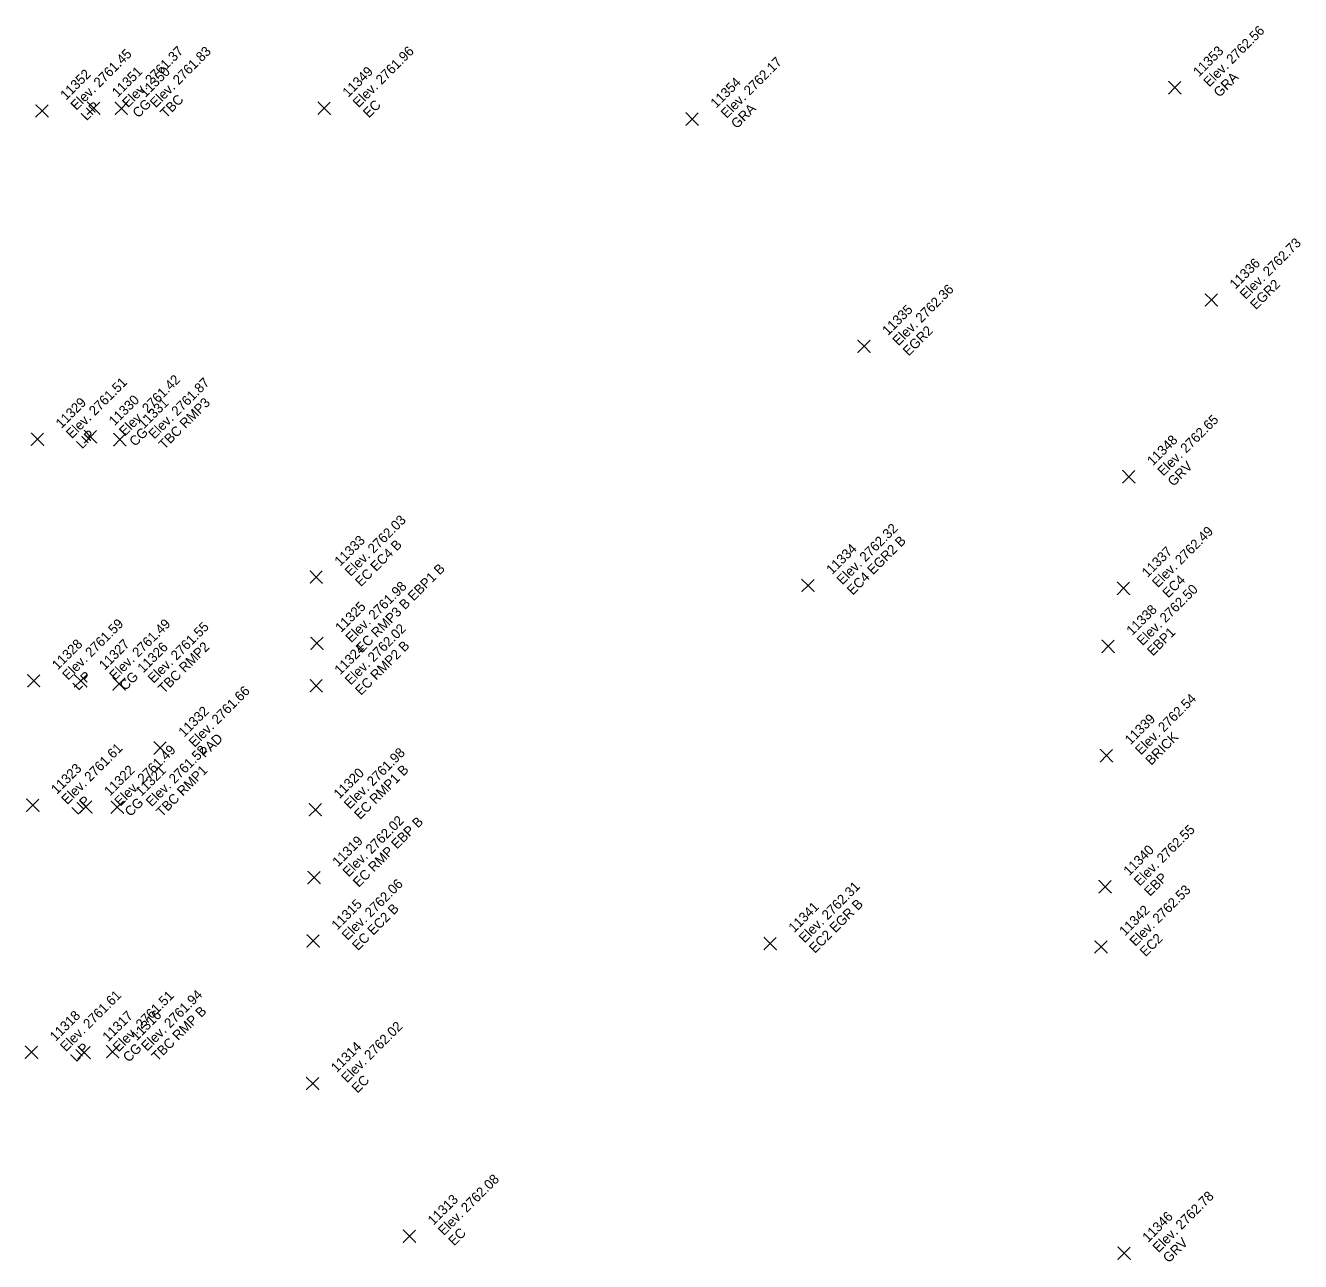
# Model space of a CAD drawing. Extents: x 2493999 to 2503109, y 700767 to 706646.
# Drawn here: x 2502307.88 to 2502339.38, y 701818.62 to 701849.18 of the extents above; entities that cross this region are included whole.
import ezdxf

# ---------------------------------------------------------------- set-up
doc = ezdxf.new("R2010")
doc.units = 0
doc.layers.add('ALG_CL_BLUE_Horiz', color=7, linetype='Continuous')
doc.layers.add('DES_SURFACE_Existing-Ground', color=7, linetype='Continuous')

msp = doc.modelspace()

# ---------------------------------------------------------------- linework, layer by layer
at = {"layer": 'ALG_CL_BLUE_Horiz'}
for points in [[(2502336.278, 701847.646), (2502336.128, 701847.796), (2502336.278, 701847.646), (2502336.128, 701847.496), (2502336.278, 701847.646), (2502336.428, 701847.496), (2502336.278, 701847.646), (2502336.428, 701847.796)], [(2502308.284, 701847.07), (2502308.134, 701847.22), (2502308.284, 701847.07), (2502308.134, 701846.92), (2502308.284, 701847.07), (2502308.434, 701846.92), (2502308.284, 701847.07), (2502308.434, 701847.22)], [(2502309.56, 701847.137), (2502309.41, 701847.287), (2502309.56, 701847.137), (2502309.41, 701846.987), (2502309.56, 701847.137), (2502309.71, 701846.987), (2502309.56, 701847.137), (2502309.71, 701847.287)], [(2502310.244, 701847.133), (2502310.094, 701847.283), (2502310.244, 701847.133), (2502310.094, 701846.983), (2502310.244, 701847.133), (2502310.394, 701846.983), (2502310.244, 701847.133), (2502310.394, 701847.283)], [(2502315.258, 701847.138), (2502315.108, 701847.288), (2502315.258, 701847.138), (2502315.108, 701846.988), (2502315.258, 701847.138), (2502315.408, 701846.988), (2502315.258, 701847.138), (2502315.408, 701847.288)], [(2502324.352, 701846.87), (2502324.202, 701847.02), (2502324.352, 701846.87), (2502324.202, 701846.72), (2502324.352, 701846.87), (2502324.502, 701846.72), (2502324.352, 701846.87), (2502324.502, 701847.02)], [(2502337.181, 701842.396), (2502337.031, 701842.546), (2502337.181, 701842.396), (2502337.031, 701842.246), (2502337.181, 701842.396), (2502337.331, 701842.246), (2502337.181, 701842.396), (2502337.331, 701842.546)], [(2502328.597, 701841.249), (2502328.447, 701841.399), (2502328.597, 701841.249), (2502328.447, 701841.099), (2502328.597, 701841.249), (2502328.747, 701841.099), (2502328.597, 701841.249), (2502328.747, 701841.399)], [(2502308.17, 701838.951), (2502308.02, 701839.101), (2502308.17, 701838.951), (2502308.02, 701838.801), (2502308.17, 701838.951), (2502308.32, 701838.801), (2502308.17, 701838.951), (2502308.32, 701839.101)], [(2502309.481, 701839.014), (2502309.331, 701839.164), (2502309.481, 701839.014), (2502309.331, 701838.864), (2502309.481, 701839.014), (2502309.631, 701838.864), (2502309.481, 701839.014), (2502309.631, 701839.164)], [(2502310.207, 701838.941), (2502310.057, 701839.091), (2502310.207, 701838.941), (2502310.057, 701838.791), (2502310.207, 701838.941), (2502310.357, 701838.791), (2502310.207, 701838.941), (2502310.357, 701839.091)], [(2502335.142, 701838.025), (2502334.992, 701838.175), (2502335.142, 701838.025), (2502334.992, 701837.875), (2502335.142, 701838.025), (2502335.292, 701837.875), (2502335.142, 701838.025), (2502335.292, 701838.175)], [(2502315.06, 701835.544), (2502314.91, 701835.694), (2502315.06, 701835.544), (2502314.91, 701835.394), (2502315.06, 701835.544), (2502315.21, 701835.394), (2502315.06, 701835.544), (2502315.21, 701835.694)], [(2502327.214, 701835.337), (2502327.064, 701835.487), (2502327.214, 701835.337), (2502327.064, 701835.187), (2502327.214, 701835.337), (2502327.364, 701835.187), (2502327.214, 701835.337), (2502327.364, 701835.487)], [(2502335.01, 701835.265), (2502334.86, 701835.415), (2502335.01, 701835.265), (2502334.86, 701835.115), (2502335.01, 701835.265), (2502335.16, 701835.115), (2502335.01, 701835.265), (2502335.16, 701835.415)], [(2502315.078, 701833.905), (2502314.928, 701834.055), (2502315.078, 701833.905), (2502314.928, 701833.755), (2502315.078, 701833.905), (2502315.228, 701833.755), (2502315.078, 701833.905), (2502315.228, 701834.055)], [(2502334.631, 701833.831), (2502334.481, 701833.981), (2502334.631, 701833.831), (2502334.481, 701833.681), (2502334.631, 701833.831), (2502334.781, 701833.681), (2502334.631, 701833.831), (2502334.781, 701833.981)], [(2502308.079, 701832.979), (2502307.929, 701833.129), (2502308.079, 701832.979), (2502307.929, 701832.829), (2502308.079, 701832.979), (2502308.229, 701832.829), (2502308.079, 701832.979), (2502308.229, 701833.129)], [(2502309.24, 701832.976), (2502309.09, 701833.126), (2502309.24, 701832.976), (2502309.09, 701832.826), (2502309.24, 701832.976), (2502309.39, 701832.826), (2502309.24, 701832.976), (2502309.39, 701833.126)], [(2502310.191, 701832.903), (2502310.041, 701833.053), (2502310.191, 701832.903), (2502310.041, 701832.753), (2502310.191, 701832.903), (2502310.341, 701832.753), (2502310.191, 701832.903), (2502310.341, 701833.053)], [(2502315.06, 701832.857), (2502314.91, 701833.007), (2502315.06, 701832.857), (2502314.91, 701832.707), (2502315.06, 701832.857), (2502315.21, 701832.707), (2502315.06, 701832.857), (2502315.21, 701833.007)], [(2502311.203, 701831.318), (2502311.053, 701831.468), (2502311.203, 701831.318), (2502311.053, 701831.168), (2502311.203, 701831.318), (2502311.353, 701831.168), (2502311.203, 701831.318), (2502311.353, 701831.468)], [(2502334.59, 701831.128), (2502334.44, 701831.278), (2502334.59, 701831.128), (2502334.44, 701830.978), (2502334.59, 701831.128), (2502334.74, 701830.978), (2502334.59, 701831.128), (2502334.74, 701831.278)], [(2502308.056, 701829.903), (2502307.906, 701830.053), (2502308.056, 701829.903), (2502307.906, 701829.753), (2502308.056, 701829.903), (2502308.206, 701829.753), (2502308.056, 701829.903), (2502308.206, 701830.053)], [(2502309.368, 701829.86), (2502309.218, 701830.01), (2502309.368, 701829.86), (2502309.218, 701829.71), (2502309.368, 701829.86), (2502309.518, 701829.71), (2502309.368, 701829.86), (2502309.518, 701830.01)], [(2502310.143, 701829.851), (2502309.993, 701830.001), (2502310.143, 701829.851), (2502309.993, 701829.701), (2502310.143, 701829.851), (2502310.293, 701829.701), (2502310.143, 701829.851), (2502310.293, 701830.001)], [(2502315.038, 701829.79), (2502314.888, 701829.94), (2502315.038, 701829.79), (2502314.888, 701829.64), (2502315.038, 701829.79), (2502315.188, 701829.64), (2502315.038, 701829.79), (2502315.188, 701829.94)], [(2502315.007, 701828.112), (2502314.857, 701828.262), (2502315.007, 701828.112), (2502314.857, 701827.962), (2502315.007, 701828.112), (2502315.157, 701827.962), (2502315.007, 701828.112), (2502315.157, 701828.262)], [(2502334.558, 701827.887), (2502334.408, 701828.037), (2502334.558, 701827.887), (2502334.408, 701827.737), (2502334.558, 701827.887), (2502334.708, 701827.737), (2502334.558, 701827.887), (2502334.708, 701828.037)], [(2502314.985, 701826.546), (2502314.835, 701826.696), (2502314.985, 701826.546), (2502314.835, 701826.396), (2502314.985, 701826.546), (2502315.135, 701826.396), (2502314.985, 701826.546), (2502315.135, 701826.696)], [(2502326.28, 701826.482), (2502326.13, 701826.632), (2502326.28, 701826.482), (2502326.13, 701826.332), (2502326.28, 701826.482), (2502326.43, 701826.332), (2502326.28, 701826.482), (2502326.43, 701826.632)], [(2502334.454, 701826.398), (2502334.304, 701826.548), (2502334.454, 701826.398), (2502334.304, 701826.248), (2502334.454, 701826.398), (2502334.604, 701826.248), (2502334.454, 701826.398), (2502334.604, 701826.548)], [(2502308.025, 701823.793), (2502307.875, 701823.943), (2502308.025, 701823.793), (2502307.875, 701823.643), (2502308.025, 701823.793), (2502308.175, 701823.643), (2502308.025, 701823.793), (2502308.175, 701823.943)], [(2502309.325, 701823.785), (2502309.175, 701823.935), (2502309.325, 701823.785), (2502309.175, 701823.635), (2502309.325, 701823.785), (2502309.475, 701823.635), (2502309.325, 701823.785), (2502309.475, 701823.935)], [(2502310.029, 701823.807), (2502309.879, 701823.957), (2502310.029, 701823.807), (2502309.879, 701823.657), (2502310.029, 701823.807), (2502310.179, 701823.657), (2502310.029, 701823.807), (2502310.179, 701823.957)], [(2502314.973, 701823.022), (2502314.823, 701823.172), (2502314.973, 701823.022), (2502314.823, 701822.872), (2502314.973, 701823.022), (2502315.123, 701822.872), (2502314.973, 701823.022), (2502315.123, 701823.172)], [(2502317.363, 701819.245), (2502317.213, 701819.395), (2502317.363, 701819.245), (2502317.213, 701819.095), (2502317.363, 701819.245), (2502317.513, 701819.095), (2502317.363, 701819.245), (2502317.513, 701819.395)], [(2502335.025, 701818.824), (2502334.875, 701818.974), (2502335.025, 701818.824), (2502334.875, 701818.674), (2502335.025, 701818.824), (2502335.175, 701818.674), (2502335.025, 701818.824), (2502335.175, 701818.974)]]:
    msp.add_lwpolyline(points, dxfattribs=at)

# ---------------------------------------------------------------- texts
at = {"layer": 'DES_SURFACE_Existing-Ground'}
for s, p in [('Elev. 2762.56', (2502337.127, 701847.646)), ('Elev. 2761.45', (2502309.133, 701847.07)), ('Elev. 2761.37', (2502310.409, 701847.137)), ('Elev. 2761.83', (2502311.093, 701847.133)), ('Elev. 2761.96', (2502316.107, 701847.138)), ('Elev. 2762.17', (2502325.201, 701846.87)), ('11353', (2502336.872, 701847.901)), ('11352', (2502308.878, 701847.325)), ('11351', (2502310.154, 701847.392)), ('11350', (2502310.838, 701847.388)), ('11349', (2502315.852, 701847.393)), ('11354', (2502324.946, 701847.125)), ('GRA', (2502337.381, 701847.391)), ('TBC', (2502311.347, 701846.878)), ('LIP', (2502309.387, 701846.815)), ('CG', (2502310.663, 701846.882)), ('EC', (2502316.361, 701846.883)), ('GRA', (2502325.455, 701846.615)), ('Elev. 2762.73', (2502338.03, 701842.396)), ('11336', (2502337.775, 701842.651)), ('Elev. 2762.36', (2502329.446, 701841.249)), ('EGR2', (2502338.284, 701842.141)), ('11335', (2502329.191, 701841.504)), ('EGR2', (2502329.7, 701840.994)), ('Elev. 2761.42', (2502310.33, 701839.014)), ('Elev. 2761.51', (2502309.019, 701838.951)), ('Elev. 2761.87', (2502311.056, 701838.941)), ('11329', (2502308.764, 701839.206)), ('11330', (2502310.075, 701839.269)), ('11331', (2502310.801, 701839.196)), ('TBC RMP3', (2502311.31, 701838.686)), ('Elev. 2762.65', (2502335.991, 701838.025)), ('LIP', (2502309.273, 701838.696)), ('CG', (2502310.584, 701838.759)), ('11348', (2502335.736, 701838.28)), ('GRV', (2502336.245, 701837.77)), ('Elev. 2762.03', (2502315.909, 701835.544)), ('Elev. 2762.32', (2502328.063, 701835.337)), ('Elev. 2762.49', (2502335.859, 701835.265)), ('11333', (2502315.654, 701835.799)), ('EC EC4 B', (2502316.163, 701835.289)), ('EC4 EGR2 B', (2502328.317, 701835.082)), ('11334', (2502327.808, 701835.592)), ('11337', (2502335.604, 701835.52)), ('EC RMP3 B EBP1 B', (2502316.181, 701833.65)), ('EC4', (2502336.113, 701835.01)), ('Elev. 2761.98', (2502315.927, 701833.905)), ('Elev. 2762.50', (2502335.48, 701833.831)), ('11325', (2502315.672, 701834.16)), ('11338', (2502335.225, 701834.086)), ('Elev. 2761.59', (2502308.928, 701832.979)), ('Elev. 2761.49', (2502310.089, 701832.976)), ('Elev. 2761.55', (2502311.04, 701832.903)), ('Elev. 2762.02', (2502315.909, 701832.857)), ('EBP1', (2502335.734, 701833.576)), ('11328', (2502308.673, 701833.234)), ('11327', (2502309.834, 701833.231)), ('11326', (2502310.785, 701833.158)), ('TBC RMP2', (2502311.294, 701832.648)), ('11324', (2502315.654, 701833.112)), ('EC RMP2 B', (2502316.163, 701832.602)), ('LIP', (2502309.182, 701832.724)), ('CG', (2502310.343, 701832.721)), ('Elev. 2761.66', (2502312.052, 701831.318)), ('Elev. 2762.54', (2502335.439, 701831.128)), ('11332', (2502311.797, 701831.573)), ('11339', (2502335.184, 701831.383)), ('BRICK', (2502335.693, 701830.873)), ('Elev. 2761.61', (2502308.905, 701829.903)), ('Elev. 2761.49', (2502310.217, 701829.86)), ('Elev. 2761.52', (2502310.992, 701829.851)), ('PAD', (2502312.306, 701831.063)), ('Elev. 2761.98', (2502315.887, 701829.79)), ('11323', (2502308.65, 701830.158)), ('11322', (2502309.962, 701830.115)), ('11321', (2502310.737, 701830.106)), ('TBC RMP1', (2502311.246, 701829.596)), ('11320', (2502315.632, 701830.045)), ('EC RMP1 B', (2502316.141, 701829.535)), ('LIP', (2502309.159, 701829.648)), ('CG', (2502310.471, 701829.605)), ('Elev. 2762.02', (2502315.856, 701828.112)), ('EC RMP EBP B', (2502316.11, 701827.857)), ('Elev. 2762.55', (2502335.407, 701827.887)), ('11319', (2502315.601, 701828.367)), ('11340', (2502335.152, 701828.142)), ('EBP', (2502335.661, 701827.632)), ('Elev. 2762.06', (2502315.834, 701826.546)), ('Elev. 2762.31', (2502327.129, 701826.482)), ('Elev. 2762.53', (2502335.303, 701826.398)), ('11315', (2502315.579, 701826.801)), ('EC2 EGR B', (2502327.383, 701826.227)), ('EC EC2 B', (2502316.088, 701826.291)), ('11341', (2502326.874, 701826.737)), ('11342', (2502335.048, 701826.653)), ('EC2', (2502335.557, 701826.143)), ('Elev. 2761.61', (2502308.874, 701823.793)), ('Elev. 2761.51', (2502310.174, 701823.785)), ('Elev. 2761.94', (2502310.878, 701823.807)), ('11318', (2502308.619, 701824.048)), ('11317', (2502309.919, 701824.04)), ('11316', (2502310.623, 701824.062)), ('TBC RMP B', (2502311.132, 701823.552)), ('Elev. 2762.02', (2502315.822, 701823.022)), ('LIP', (2502309.128, 701823.538)), ('CG', (2502310.428, 701823.53)), ('11314', (2502315.567, 701823.277)), ('EC', (2502316.076, 701822.767)), ('Elev. 2762.08', (2502318.212, 701819.245)), ('Elev. 2762.78', (2502335.874, 701818.824)), ('11313', (2502317.957, 701819.5)), ('11346', (2502335.619, 701819.079)), ('EC', (2502318.466, 701818.99)), ('GRV', (2502336.128, 701818.569))]:
    msp.add_text(s, height=0.24, rotation=45, dxfattribs=at).set_placement(p)

doc.saveas('drawing.dxf')
